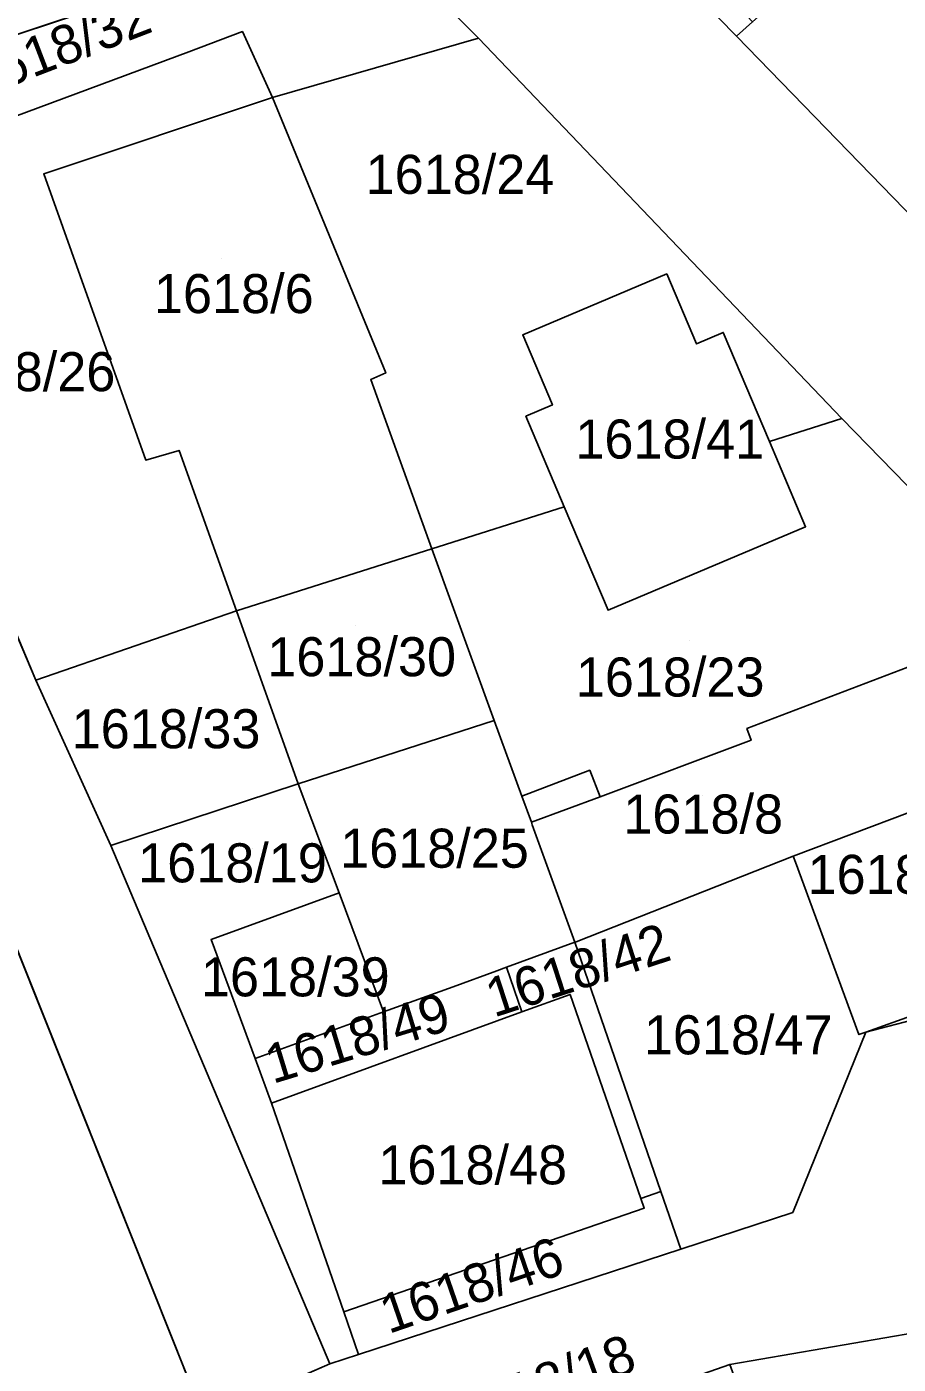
# Model space of a CAD drawing. Extents: x -263943 to -261149, y -1236934 to -1230686.
# Drawn here: x -262311.9 to -262267.2, y -1236325.7 to -1236257.2 of the extents above; entities that cross this region are included whole.
import ezdxf

# ---------------------------------------------------------------- set-up
doc = ezdxf.new("R2010")
doc.units = 0
for name, color, linetype in [('body_kn', 7, 'Continuous'), ('kladpar_druhypozemkov', 7, 'Continuous'), ('kladpar_hranice', 7, 'Continuous'), ('kladpar_parcelnecisla', 7, 'Continuous'), ('kladpar_plochy', 7, 'Continuous'), ('zappar_hrandruhpozemk', 7, 'Continuous')]:
    doc.layers.add(name, color=color, linetype=linetype)

msp = doc.modelspace()

# ---------------------------------------------------------------- linework, layer by layer
at = {"layer": 'body_kn'}
for p, q in [((-262300.84, -1236257.46), (-262300.84, -1236257.46)), ((-262300.84, -1236257.46), (-262300.84, -1236257.46)), ((-262288.75, -1236257.8), (-262288.75, -1236257.8)), ((-262275.53, -1236257.69), (-262275.53, -1236257.69)), ((-262303.59, -1236258.49), (-262303.59, -1236258.49)), ((-262299.3, -1236260.83), (-262299.3, -1236260.83)), ((-262311.02, -1236264.74), (-262311.02, -1236264.74)), ((-262311.02, -1236264.74), (-262311.02, -1236264.74)), ((-262279.1, -1236269.87), (-262279.1, -1236269.87)), ((-262286.48, -1236273), (-262286.48, -1236273)), ((-262286.48, -1236273), (-262286.48, -1236273)), ((-262276.21, -1236272.87), (-262276.21, -1236272.87)), ((-262277.58, -1236273.46), (-262277.58, -1236273.46)), ((-262293.5, -1236274.94), (-262293.5, -1236274.94)), ((-262293.5, -1236274.94), (-262293.5, -1236274.94)), ((-262294.27, -1236275.28), (-262294.27, -1236275.28)), ((-262284.96, -1236276.58), (-262284.96, -1236276.58)), ((-262286.32, -1236277.16), (-262286.32, -1236277.16)), ((-262270.14, -1236277.28), (-262270.14, -1236277.28)), ((-262273.84, -1236278.45), (-262273.84, -1236278.45)), ((-262304.09, -1236278.91), (-262304.09, -1236278.91)), ((-262305.79, -1236279.41), (-262305.79, -1236279.41)), ((-262284.36, -1236281.8), (-262284.36, -1236281.8)), ((-262271.99, -1236282.82), (-262271.99, -1236282.82)), ((-262291.13, -1236283.95), (-262291.13, -1236283.95)), ((-262291.13, -1236283.95), (-262291.13, -1236283.95)), ((-262301.15, -1236287.13), (-262301.15, -1236287.13)), ((-262301.15, -1236287.13), (-262301.15, -1236287.13)), ((-262282.11, -1236287.1), (-262282.11, -1236287.1)), ((-262311.42, -1236290.68), (-262311.42, -1236290.68)), ((-262287.94, -1236292.75), (-262287.94, -1236292.75)), ((-262275, -1236293.16), (-262275, -1236293.16)), ((-262274.78, -1236293.76), (-262274.78, -1236293.76)), ((-262283.05, -1236295.3), (-262283.05, -1236295.3)), ((-262297.98, -1236296), (-262297.98, -1236296)), ((-262297.98, -1236296), (-262297.98, -1236296)), ((-262286.53, -1236296.63), (-262286.53, -1236296.63)), ((-262286.53, -1236296.63), (-262286.53, -1236296.63)), ((-262282.52, -1236296.65), (-262282.52, -1236296.65)), ((-262286.04, -1236297.96), (-262286.04, -1236297.96)), ((-262286.04, -1236297.96), (-262286.04, -1236297.96)), ((-262286, -1236298.09), (-262286, -1236298.09)), ((-262307.59, -1236299.15), (-262307.59, -1236299.15)), ((-262307.59, -1236299.15), (-262307.59, -1236299.15)), ((-262272.62, -1236299.7), (-262272.62, -1236299.7)), ((-262272.62, -1236299.7), (-262272.62, -1236299.7)), ((-262272.51, -1236300), (-262272.51, -1236300)), ((-262272.51, -1236300), (-262272.51, -1236300)), ((-262295.89, -1236301.58), (-262295.89, -1236301.58)), ((-262295.89, -1236301.58), (-262295.89, -1236301.58)), ((-262302.45, -1236303.96), (-262302.45, -1236303.96)), ((-262302.45, -1236303.96), (-262302.45, -1236303.96)), ((-262283.81, -1236304.11), (-262283.81, -1236304.11)), ((-262283.81, -1236304.11), (-262283.81, -1236304.11)), ((-262283.75, -1236304.09), (-262283.75, -1236304.09)), ((-262287.81, -1236305.57), (-262287.81, -1236305.57)), ((-262287.32, -1236305.39), (-262287.32, -1236305.39)), ((-262287.32, -1236305.39), (-262287.32, -1236305.39)), ((-262290.05, -1236306.39), (-262290.05, -1236306.39)), ((-262284.05, -1236306.78), (-262284.05, -1236306.78)), ((-262293.61, -1236307.68), (-262293.61, -1236307.68)), ((-262293.61, -1236307.68), (-262293.61, -1236307.68)), ((-262286.53, -1236307.68), (-262286.53, -1236307.68)), ((-262269.26, -1236308.84), (-262269.26, -1236308.84)), ((-262269.26, -1236308.84), (-262269.26, -1236308.84)), ((-262268.91, -1236308.72), (-262268.91, -1236308.72)), ((-262300.19, -1236310.07), (-262300.19, -1236310.07)), ((-262300.19, -1236310.07), (-262300.19, -1236310.07)), ((-262299.36, -1236312.35), (-262299.36, -1236312.35)), ((-262299.36, -1236312.35), (-262299.36, -1236312.35)), ((-262280.43, -1236317.24), (-262280.43, -1236317.24)), ((-262279.41, -1236316.87), (-262279.41, -1236316.87)), ((-262280.26, -1236317.73), (-262280.26, -1236317.73)), ((-262272.65, -1236317.95), (-262272.65, -1236317.95)), ((-262278.39, -1236319.83), (-262278.39, -1236319.83)), ((-262295.65, -1236323.04), (-262295.65, -1236323.04)), ((-262296.37, -1236325.71), (-262296.37, -1236325.71)), ((-262294.9, -1236325.23), (-262294.9, -1236325.23)), ((-262294.9, -1236325.23), (-262294.9, -1236325.23))]:
    msp.add_line(p, q, dxfattribs=at)
at = {"layer": 'kladpar_druhypozemkov'}
for p, q in [((-262289.57, -1236264.02), (-262289.57, -1236264.02)), ((-262301.91, -1236269.08), (-262301.91, -1236269.08)), ((-262278.43, -1236277.49), (-262278.43, -1236277.49)), ((-262295.06, -1236287.88), (-262295.06, -1236287.88)), ((-262277.95, -1236288.64), (-262277.95, -1236288.64)), ((-262304.72, -1236292.35), (-262304.72, -1236292.35)), ((-262277.26, -1236296.59), (-262277.26, -1236296.59)), ((-262291.19, -1236298.82), (-262291.19, -1236298.82)), ((-262300.3, -1236299.28), (-262300.3, -1236299.28)), ((-262298.06, -1236304.99), (-262298.06, -1236304.99)), ((-262285.72, -1236306.22), (-262285.72, -1236306.22)), ((-262290.36, -1236308.22), (-262290.36, -1236308.22)), ((-262275.92, -1236308.34), (-262275.92, -1236308.34)), ((-262288.74, -1236314.74), (-262288.74, -1236314.74)), ((-262284.54, -1236320.73), (-262284.54, -1236320.73)), ((-262285.74, -1236325.66), (-262285.74, -1236325.66))]:
    msp.add_line(p, q, dxfattribs=at)
at = {"layer": 'kladpar_hranice'}
msp.add_line((-262306.14, -1236255.52), (-262323.83, -1236261.4), dxfattribs=at)
for points in [[(-262405.16, -1236142.23), (-262389.69, -1236142.81), (-262382.78, -1236149.78), (-262379.28, -1236153.31), (-262365.85, -1236166.84), (-262348.76, -1236183.99), (-262333.88, -1236198.85), (-262313.97, -1236218.59), (-262313.16, -1236219.39), (-262313.08, -1236219.47), (-262312.43, -1236220.13), (-262312.32, -1236220.24), (-262311.14, -1236221.44), (-262288.28, -1236244.69), (-262281.89, -1236251.21), (-262275.53, -1236257.69), (-262262.34, -1236271.27), (-262237.22, -1236296.24)], [(-262267.75, -1236227.62), (-262287.13, -1236243.74), (-262280.91, -1236250.37), (-262274.71, -1236256.96), (-262275.53, -1236257.69), (-262281.89, -1236251.21), (-262288.28, -1236244.69), (-262311.14, -1236221.44), (-262312.32, -1236220.24), (-262312.43, -1236220.13), (-262313.08, -1236219.47), (-262313.16, -1236219.39), (-262313.97, -1236218.59), (-262333.88, -1236198.85), (-262348.76, -1236183.99), (-262365.85, -1236166.84), (-262379.28, -1236153.31), (-262382.78, -1236149.78), (-262389.69, -1236142.81), (-262341.88, -1236167.3), (-262303.14, -1236199), (-262301.92, -1236200), (-262300.77, -1236200.94), (-262267.75, -1236227.62)], [(-262237.22, -1236296.24), (-262262.34, -1236271.27), (-262275.53, -1236257.69), (-262274.71, -1236256.96), (-262254.08, -1236238.66), (-262229.81, -1236262.69)], [(-262323.83, -1236261.4), (-262322.17, -1236265.4), (-262311.42, -1236290.68), (-262307.59, -1236299.15), (-262296.37, -1236325.71), (-262302.8, -1236328.5), (-262313.65, -1236301.34), (-262339.8, -1236309.86), (-262350.33, -1236278.74), (-262363.32, -1236240.66)], [(-262300.84, -1236257.46), (-262303.59, -1236258.49), (-262322.17, -1236265.4), (-262323.83, -1236261.4), (-262306.14, -1236255.52), (-262302.93, -1236254.45), (-262294.77, -1236251.74), (-262288.75, -1236257.8), (-262299.3, -1236260.83), (-262300.84, -1236257.46)], [(-262126.74, -1236423.83), (-262130.74, -1236419.38), (-262145.32, -1236403.19), (-262146.68, -1236407.26), (-262159.62, -1236395.28), (-262161.48, -1236391.89), (-262165.03, -1236387.22), (-262167.99, -1236385.95), (-262182.45, -1236369.99), (-262196.57, -1236353.86), (-262202.23, -1236348.08), (-262233.44, -1236315.4), (-262245.56, -1236302.61), (-262250.43, -1236297.48), (-262258.86, -1236288.84), (-262270.14, -1236277.28), (-262288.75, -1236257.8), (-262294.77, -1236251.74)], [(-262311.02, -1236264.74), (-262305.79, -1236279.41), (-262304.09, -1236278.91), (-262301.15, -1236287.13), (-262311.42, -1236290.68), (-262322.17, -1236265.4), (-262303.59, -1236258.49), (-262300.84, -1236257.46), (-262299.3, -1236260.83), (-262311.02, -1236264.74)], [(-262293.5, -1236274.94), (-262299.3, -1236260.83), (-262288.75, -1236257.8), (-262270.14, -1236277.28), (-262273.84, -1236278.45), (-262276.21, -1236272.87), (-262277.58, -1236273.46), (-262279.1, -1236269.87), (-262286.48, -1236273), (-262284.96, -1236276.58), (-262286.32, -1236277.16), (-262284.36, -1236281.8), (-262291.13, -1236283.95), (-262294.27, -1236275.28), (-262293.5, -1236274.94)], [(-262291.13, -1236283.95), (-262301.15, -1236287.13), (-262304.09, -1236278.91), (-262305.79, -1236279.41), (-262311.02, -1236264.74), (-262299.3, -1236260.83), (-262293.5, -1236274.94), (-262294.27, -1236275.28), (-262291.13, -1236283.95)], [(-262286.48, -1236273), (-262279.1, -1236269.87), (-262277.58, -1236273.46), (-262276.21, -1236272.87), (-262273.84, -1236278.45), (-262271.99, -1236282.82), (-262282.11, -1236287.1), (-262284.36, -1236281.8), (-262286.32, -1236277.16), (-262284.96, -1236276.58), (-262286.48, -1236273)], [(-262291.13, -1236283.95), (-262284.36, -1236281.8), (-262282.11, -1236287.1), (-262271.99, -1236282.82), (-262273.84, -1236278.45), (-262270.14, -1236277.28), (-262258.86, -1236288.84), (-262264.56, -1236290.51), (-262265.64, -1236290.81), (-262266.03, -1236289.74), (-262275, -1236293.16), (-262274.78, -1236293.76), (-262282.52, -1236296.65), (-262283.05, -1236295.3), (-262286.53, -1236296.63), (-262287.94, -1236292.75), (-262291.13, -1236283.95)], [(-262301.15, -1236287.13), (-262291.13, -1236283.95), (-262287.94, -1236292.75), (-262297.98, -1236296), (-262301.15, -1236287.13)], [(-262297.98, -1236296), (-262307.59, -1236299.15), (-262311.42, -1236290.68), (-262301.15, -1236287.13), (-262297.98, -1236296)], [(-262265.64, -1236290.81), (-262264.56, -1236290.51), (-262258.86, -1236288.84), (-262250.43, -1236297.48), (-262245.56, -1236302.61), (-262259.82, -1236306.34), (-262264.2, -1236307.49), (-262268.91, -1236308.72), (-262260.36, -1236305.66), (-262263.51, -1236296.73), (-262263.66, -1236296.31), (-262264.33, -1236294.38), (-262262.66, -1236293.76), (-262263.59, -1236291.26), (-262265.25, -1236291.87), (-262265.64, -1236290.81)], [(-262283.81, -1236304.11), (-262286, -1236298.09), (-262286.04, -1236297.96), (-262286.53, -1236296.63), (-262283.05, -1236295.3), (-262282.52, -1236296.65), (-262274.78, -1236293.76), (-262275, -1236293.16), (-262266.03, -1236289.74), (-262265.64, -1236290.81), (-262265.25, -1236291.87), (-262263.59, -1236291.26), (-262262.66, -1236293.76), (-262264.33, -1236294.38), (-262263.66, -1236296.31), (-262272.62, -1236299.7), (-262283.75, -1236304.09), (-262283.81, -1236304.11)], [(-262297.98, -1236296), (-262287.94, -1236292.75), (-262286.53, -1236296.63), (-262286.04, -1236297.96), (-262286, -1236298.09), (-262283.81, -1236304.11), (-262287.32, -1236305.39), (-262287.81, -1236305.57), (-262290.05, -1236306.39), (-262293.61, -1236307.68), (-262295.89, -1236301.58), (-262297.98, -1236296)], [(-262307.59, -1236299.15), (-262297.98, -1236296), (-262295.89, -1236301.58), (-262302.45, -1236303.96), (-262300.19, -1236310.07), (-262299.36, -1236312.35), (-262295.65, -1236323.04), (-262294.9, -1236325.23), (-262296.37, -1236325.71), (-262307.59, -1236299.15)], [(-262272.51, -1236300), (-262272.62, -1236299.7), (-262263.66, -1236296.31), (-262263.51, -1236296.73), (-262260.36, -1236305.66), (-262268.91, -1236308.72), (-262269.26, -1236308.84), (-262272.51, -1236300)], [(-262272.62, -1236299.7), (-262272.51, -1236300), (-262269.26, -1236308.84), (-262268.91, -1236308.72), (-262272.65, -1236317.95), (-262278.39, -1236319.83), (-262279.41, -1236316.87), (-262283.81, -1236304.11), (-262283.75, -1236304.09), (-262272.62, -1236299.7)], [(-262327.88, -1236338.02), (-262329.74, -1236338.53), (-262336.49, -1236319.02), (-262339.8, -1236309.86), (-262313.65, -1236301.34), (-262302.8, -1236328.5), (-262327.88, -1236338.02)], [(-262302.45, -1236303.96), (-262295.89, -1236301.58), (-262293.61, -1236307.68), (-262300.19, -1236310.07), (-262302.45, -1236303.96)], [(-262287.32, -1236305.39), (-262283.81, -1236304.11), (-262279.41, -1236316.87), (-262280.43, -1236317.24), (-262284.05, -1236306.78), (-262286.53, -1236307.68), (-262287.32, -1236305.39)], [(-262293.61, -1236307.68), (-262290.05, -1236306.39), (-262287.81, -1236305.57), (-262287.32, -1236305.39), (-262286.53, -1236307.68), (-262299.36, -1236312.35), (-262300.19, -1236310.07), (-262293.61, -1236307.68)], [(-262264.2, -1236307.49), (-262259.82, -1236306.34), (-262259.76, -1236306.53), (-262254.78, -1236320.61), (-262263.17, -1236323.56), (-262275.87, -1236325.74), (-262325.86, -1236343.2), (-262327.61, -1236343.85), (-262327.72, -1236343.62), (-262329.74, -1236338.53), (-262327.88, -1236338.02), (-262302.8, -1236328.5), (-262296.37, -1236325.71), (-262294.9, -1236325.23), (-262278.39, -1236319.83), (-262272.65, -1236317.95), (-262268.91, -1236308.72), (-262264.2, -1236307.49)], [(-262299.36, -1236312.35), (-262286.53, -1236307.68), (-262284.05, -1236306.78), (-262280.43, -1236317.24), (-262280.26, -1236317.73), (-262295.65, -1236323.04), (-262299.36, -1236312.35)], [(-262294.9, -1236325.23), (-262295.65, -1236323.04), (-262280.26, -1236317.73), (-262280.43, -1236317.24), (-262279.41, -1236316.87), (-262278.39, -1236319.83), (-262294.9, -1236325.23)], [(-262241.77, -1236409.2), (-262245.33, -1236410.55), (-262252.93, -1236389.61), (-262263.3, -1236360.18), (-262275.87, -1236325.74), (-262263.17, -1236323.56), (-262256.79, -1236342.29), (-262260.06, -1236343.4), (-262259.28, -1236345.67), (-262263.71, -1236347.12), (-262261.78, -1236352.75), (-262264.39, -1236353.65), (-262263.72, -1236355.52), (-262261.13, -1236354.66), (-262249.57, -1236388.47), (-262252.16, -1236389.27), (-262251.4, -1236391.56), (-262248.81, -1236390.7), (-262247.09, -1236395.72), (-262242.33, -1236394.18)]]:
    msp.add_lwpolyline(points, dxfattribs=at)
at = {"layer": 'kladpar_plochy'}
for p, q in [((-262306.14, -1236255.52), (-262323.83, -1236261.4)), ((-262322.17, -1236265.4), (-262311.42, -1236290.68)), ((-262311.42, -1236290.68), (-262307.59, -1236299.15)), ((-262307.59, -1236299.15), (-262296.37, -1236325.71)), ((-262302.8, -1236328.5), (-262313.65, -1236301.34)), ((-262296.37, -1236325.71), (-262302.8, -1236328.5))]:
    msp.add_line(p, q, dxfattribs=at)
for points in [[(-262267.75, -1236227.62), (-262287.13, -1236243.74), (-262280.91, -1236250.37), (-262274.71, -1236256.96), (-262275.53, -1236257.69), (-262281.89, -1236251.21), (-262288.28, -1236244.69), (-262311.14, -1236221.44), (-262312.32, -1236220.24), (-262312.43, -1236220.13), (-262313.08, -1236219.47), (-262313.16, -1236219.39), (-262313.97, -1236218.59), (-262333.88, -1236198.85), (-262348.76, -1236183.99), (-262365.85, -1236166.84), (-262379.28, -1236153.31), (-262382.78, -1236149.78), (-262389.69, -1236142.81), (-262341.88, -1236167.3), (-262303.14, -1236199), (-262301.92, -1236200), (-262300.77, -1236200.94)], [(-262224.52, -1236293.8), (-262215.39, -1236304.07), (-262192.13, -1236329.96), (-262166.51, -1236357.64), (-262141.74, -1236383.71), (-262120.42, -1236403.75), (-262113.91, -1236408.33), (-262120.52, -1236411.2), (-262122.64, -1236410.82), (-262129.66, -1236409.58), (-262154.61, -1236382.41), (-262174.56, -1236360.85), (-262183.1, -1236351.59), (-262194.18, -1236339.37), (-262197.39, -1236336.14), (-262212.11, -1236321.54), (-262237.22, -1236296.24), (-262262.34, -1236271.27), (-262275.53, -1236257.69), (-262274.71, -1236256.96), (-262254.08, -1236238.66), (-262229.81, -1236262.69), (-262218.06, -1236276.95), (-262221.8, -1236286.43)], [(-262300.84, -1236257.46), (-262303.59, -1236258.49), (-262322.17, -1236265.4), (-262323.83, -1236261.4), (-262306.14, -1236255.52), (-262302.93, -1236254.45), (-262294.77, -1236251.74), (-262288.75, -1236257.8), (-262299.3, -1236260.83)], [(-262311.02, -1236264.74), (-262305.79, -1236279.41), (-262304.09, -1236278.91), (-262301.15, -1236287.13), (-262311.42, -1236290.68), (-262322.17, -1236265.4), (-262303.59, -1236258.49), (-262300.84, -1236257.46), (-262299.3, -1236260.83)], [(-262293.5, -1236274.94), (-262299.3, -1236260.83), (-262288.75, -1236257.8), (-262270.14, -1236277.28), (-262273.84, -1236278.45), (-262276.21, -1236272.87), (-262277.58, -1236273.46), (-262279.1, -1236269.87), (-262286.48, -1236273), (-262284.96, -1236276.58), (-262286.32, -1236277.16), (-262284.36, -1236281.8), (-262291.13, -1236283.95), (-262294.27, -1236275.28)], [(-262291.13, -1236283.95), (-262301.15, -1236287.13), (-262304.09, -1236278.91), (-262305.79, -1236279.41), (-262311.02, -1236264.74), (-262299.3, -1236260.83), (-262293.5, -1236274.94), (-262294.27, -1236275.28)], [(-262286.48, -1236273), (-262279.1, -1236269.87), (-262277.58, -1236273.46), (-262276.21, -1236272.87), (-262273.84, -1236278.45), (-262271.99, -1236282.82), (-262282.11, -1236287.1), (-262284.36, -1236281.8), (-262286.32, -1236277.16), (-262284.96, -1236276.58)], [(-262291.13, -1236283.95), (-262284.36, -1236281.8), (-262282.11, -1236287.1), (-262271.99, -1236282.82), (-262273.84, -1236278.45), (-262270.14, -1236277.28), (-262258.86, -1236288.84), (-262264.56, -1236290.51), (-262265.64, -1236290.81), (-262266.03, -1236289.74), (-262275, -1236293.16), (-262274.78, -1236293.76), (-262282.52, -1236296.65), (-262283.05, -1236295.3), (-262286.53, -1236296.63), (-262287.94, -1236292.75)], [(-262301.15, -1236287.13), (-262291.13, -1236283.95), (-262287.94, -1236292.75), (-262297.98, -1236296)], [(-262297.98, -1236296), (-262307.59, -1236299.15), (-262311.42, -1236290.68), (-262301.15, -1236287.13)], [(-262265.64, -1236290.81), (-262264.56, -1236290.51), (-262258.86, -1236288.84), (-262250.43, -1236297.48), (-262245.56, -1236302.61), (-262259.82, -1236306.34), (-262264.2, -1236307.49), (-262268.91, -1236308.72), (-262260.36, -1236305.66), (-262263.51, -1236296.73), (-262263.66, -1236296.31), (-262264.33, -1236294.38), (-262262.66, -1236293.76), (-262263.59, -1236291.26), (-262265.25, -1236291.87)], [(-262283.81, -1236304.11), (-262286, -1236298.09), (-262286.04, -1236297.96), (-262286.53, -1236296.63), (-262283.05, -1236295.3), (-262282.52, -1236296.65), (-262274.78, -1236293.76), (-262275, -1236293.16), (-262266.03, -1236289.74), (-262265.64, -1236290.81), (-262265.25, -1236291.87), (-262263.59, -1236291.26), (-262262.66, -1236293.76), (-262264.33, -1236294.38), (-262263.66, -1236296.31), (-262272.62, -1236299.7), (-262283.75, -1236304.09)], [(-262297.98, -1236296), (-262287.94, -1236292.75), (-262286.53, -1236296.63), (-262286.04, -1236297.96), (-262286, -1236298.09), (-262283.81, -1236304.11), (-262287.32, -1236305.39), (-262287.81, -1236305.57), (-262290.05, -1236306.39), (-262293.61, -1236307.68), (-262295.89, -1236301.58)], [(-262307.59, -1236299.15), (-262297.98, -1236296), (-262295.89, -1236301.58), (-262302.45, -1236303.96), (-262300.19, -1236310.07), (-262299.36, -1236312.35), (-262295.65, -1236323.04), (-262294.9, -1236325.23), (-262296.37, -1236325.71)], [(-262272.51, -1236300), (-262272.62, -1236299.7), (-262263.66, -1236296.31), (-262263.51, -1236296.73), (-262260.36, -1236305.66), (-262268.91, -1236308.72), (-262269.26, -1236308.84)], [(-262272.62, -1236299.7), (-262272.51, -1236300), (-262269.26, -1236308.84), (-262268.91, -1236308.72), (-262272.65, -1236317.95), (-262278.39, -1236319.83), (-262279.41, -1236316.87), (-262283.81, -1236304.11), (-262283.75, -1236304.09)], [(-262327.88, -1236338.02), (-262329.74, -1236338.53), (-262336.49, -1236319.02), (-262339.8, -1236309.86), (-262313.65, -1236301.34), (-262302.8, -1236328.5)], [(-262302.45, -1236303.96), (-262295.89, -1236301.58), (-262293.61, -1236307.68), (-262300.19, -1236310.07)], [(-262287.32, -1236305.39), (-262283.81, -1236304.11), (-262279.41, -1236316.87), (-262280.43, -1236317.24), (-262284.05, -1236306.78), (-262286.53, -1236307.68)], [(-262293.61, -1236307.68), (-262290.05, -1236306.39), (-262287.81, -1236305.57), (-262287.32, -1236305.39), (-262286.53, -1236307.68), (-262299.36, -1236312.35), (-262300.19, -1236310.07)], [(-262264.2, -1236307.49), (-262259.82, -1236306.34), (-262259.76, -1236306.53), (-262254.78, -1236320.61), (-262263.17, -1236323.56), (-262275.87, -1236325.74), (-262325.86, -1236343.2), (-262327.61, -1236343.85), (-262327.72, -1236343.62), (-262329.74, -1236338.53), (-262327.88, -1236338.02), (-262302.8, -1236328.5), (-262296.37, -1236325.71), (-262294.9, -1236325.23), (-262278.39, -1236319.83), (-262272.65, -1236317.95), (-262268.91, -1236308.72)], [(-262299.36, -1236312.35), (-262286.53, -1236307.68), (-262284.05, -1236306.78), (-262280.43, -1236317.24), (-262280.26, -1236317.73), (-262295.65, -1236323.04)], [(-262294.9, -1236325.23), (-262295.65, -1236323.04), (-262280.26, -1236317.73), (-262280.43, -1236317.24), (-262279.41, -1236316.87), (-262278.39, -1236319.83)]]:
    msp.add_lwpolyline(points, close=True, dxfattribs=at)
for points in [[(-262365.85, -1236166.84), (-262348.76, -1236183.99), (-262333.88, -1236198.85), (-262313.97, -1236218.59), (-262313.16, -1236219.39), (-262313.08, -1236219.47), (-262312.43, -1236220.13), (-262312.32, -1236220.24), (-262311.14, -1236221.44), (-262288.28, -1236244.69), (-262281.89, -1236251.21), (-262275.53, -1236257.69), (-262262.34, -1236271.27), (-262237.22, -1236296.24)], [(-262233.44, -1236315.4), (-262245.56, -1236302.61), (-262250.43, -1236297.48), (-262258.86, -1236288.84), (-262270.14, -1236277.28), (-262288.75, -1236257.8), (-262294.77, -1236251.74), (-262313.8, -1236230.51), (-262317.75, -1236226.18), (-262318.66, -1236225.17), (-262341, -1236200.63), (-262374.88, -1236169.76)], [(-262241.77, -1236409.2), (-262245.33, -1236410.55), (-262252.93, -1236389.61), (-262263.3, -1236360.18), (-262275.87, -1236325.74), (-262263.17, -1236323.56), (-262256.79, -1236342.29), (-262260.06, -1236343.4), (-262259.28, -1236345.67), (-262263.71, -1236347.12), (-262261.78, -1236352.75), (-262264.39, -1236353.65), (-262263.72, -1236355.52), (-262261.13, -1236354.66), (-262249.57, -1236388.47), (-262252.16, -1236389.27), (-262251.4, -1236391.56), (-262248.81, -1236390.7), (-262247.09, -1236395.72), (-262242.33, -1236394.18)]]:
    msp.add_lwpolyline(points, dxfattribs=at)
at = {"layer": 'zappar_hrandruhpozemk'}
msp.add_line((-262282.52, -1236296.65), (-262286.04, -1236297.96), dxfattribs=at)

# ---------------------------------------------------------------- texts
at = {"layer": 'kladpar_parcelnecisla'}
for s, rotation, p in [('1618/32', 21, (-262314.368, -1236260.898)), ('1618/42', 18, (-262287.958, -1236307.974)), ('1618/49', 17, (-262299.288, -1236311.371)), ('1618/46', 19, (-262293.352, -1236324.182)), ('1618/18', 20, (-262289.615, -1236329.315))]:
    msp.add_text(s, height=2, rotation=rotation, dxfattribs=at).set_placement(p)
for s, p in [('1618/24', (-262294.53, -1236265.77)), ('1618/6', (-262305.372, -1236271.88)), ('1618/26', (-262317.02, -1236275.88)), ('1618/41', (-262283.784, -1236279.33)), ('1618/30', (-262299.567, -1236290.48)), ('1618/23', (-262283.762, -1236291.52)), ('1618/33', (-262309.588, -1236294.17)), ('1618/8', (-262281.326, -1236298.54)), ('1618/25', (-262295.835, -1236300.29)), ('1618/19', (-262306.184, -1236301.04)), ('1618/20', (-262271.892, -1236301.63)), ('1618/39', (-262302.966, -1236306.88)), ('1618/47', (-262280.276, -1236309.85)), ('1618/48', (-262293.877, -1236316.51))]:
    msp.add_text(s, height=2, dxfattribs=at).set_placement(p)

doc.saveas('drawing.dxf')
